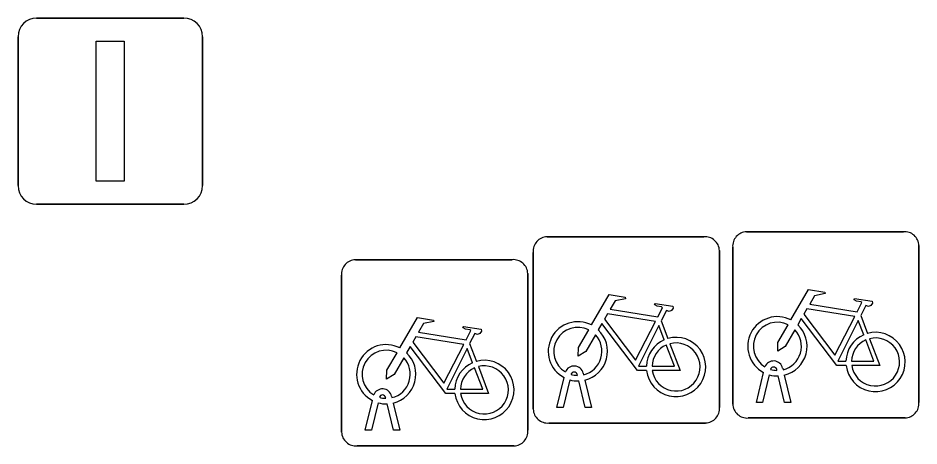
# Model space of a CAD drawing. Extents: x 160377 to 161131, y 383938 to 384853.
# Drawn here: x 161015.221 to 161020.054, y 384499.78 to 384502.076 of the extents above; entities that cross this region are included whole.
import ezdxf

# ---------------------------------------------------------------- set-up
doc = ezdxf.new("R2010")
doc.units = 0
doc.layers.add('IMGEO_Fietsenrek', color=7, linetype='Continuous')
doc.layers.add('IMGEO_Lichtmast', color=7, linetype='Continuous')

msp = doc.modelspace()

# ---------------------------------------------------------------- linework, layer by layer
at = {"layer": 'IMGEO_Fietsenrek'}
for p, q in [((161018.0589, 384500.9025), (161018.8998, 384500.9025)), ((161018.8998, 384500.9025), (161018.0589, 384500.9025)), ((161019.1289, 384500.9295), (161019.9698, 384500.9295)), ((161019.9698, 384500.9295), (161019.1289, 384500.9295)), ((161019.0545, 384500.0049), (161019.0545, 384500.8458)), ((161019.0545, 384500.8458), (161019.0545, 384500.0049)), ((161020.0535, 384500.8551), (161020.0535, 384500.0142)), ((161020.0535, 384500.0142), (161020.0535, 384500.8551)), ((161017.9845, 384499.9779), (161017.9845, 384500.8188)), ((161017.9845, 384500.8188), (161017.9845, 384499.9779)), ((161018.9835, 384500.8281), (161018.9835, 384499.9872)), ((161018.9835, 384499.9872), (161018.9835, 384500.8281)), ((161017.0309, 384500.7795), (161017.8718, 384500.7795)), ((161017.8718, 384500.7795), (161017.0309, 384500.7795)), ((161016.9565, 384499.8549), (161016.9565, 384500.6958)), ((161016.9565, 384500.6958), (161016.9565, 384499.8549)), ((161017.9555, 384500.7051), (161017.9555, 384499.8642)), ((161017.9555, 384499.8642), (161017.9555, 384500.7051)), ((161019.7412, 384500.4792), (161019.7775, 384500.384)), ((161018.6712, 384500.4522), (161018.7075, 384500.357)), ((161017.6432, 384500.3292), (161017.6795, 384500.234)), ((161018.2526, 384500.1704), (161018.2544, 384500.1625)), ((161019.1815, 384500.0143), (161019.2198, 384500.1743)), ((161019.2919, 384500.1859), (161019.2909, 384500.1902)), ((161019.3226, 384500.1974), (161019.3244, 384500.1895)), ((161018.1115, 384499.9873), (161018.1498, 384500.1473)), ((161018.1802, 384500.1351), (161018.1449, 384499.9873)), ((161018.2219, 384500.1589), (161018.2209, 384500.1632)), ((161018.263, 384499.9873), (161018.2291, 384500.129)), ((161018.2614, 384500.1333), (161018.2964, 384499.9873)), ((161019.2502, 384500.1621), (161019.2149, 384500.0143)), ((161019.333, 384500.0143), (161019.2991, 384500.156)), ((161019.3314, 384500.1603), (161019.3664, 384500.0143)), ((161017.0835, 384499.8643), (161017.1218, 384500.0243)), ((161017.1939, 384500.0359), (161017.1929, 384500.0402)), ((161017.2246, 384500.0474), (161017.2264, 384500.0395)), ((161017.1522, 384500.0121), (161017.1169, 384499.8643)), ((161017.235, 384499.8643), (161017.2011, 384500.006)), ((161017.2334, 384500.0103), (161017.2684, 384499.8643)), ((161018.1449, 384499.9873), (161018.1115, 384499.9873)), ((161018.2964, 384499.9873), (161018.263, 384499.9873)), ((161019.2149, 384500.0143), (161019.1815, 384500.0143)), ((161019.3664, 384500.0143), (161019.333, 384500.0143)), ((161019.9791, 384499.9305), (161019.1382, 384499.9305)), ((161019.1382, 384499.9305), (161019.9791, 384499.9305)), ((161018.9091, 384499.9035), (161018.0682, 384499.9035)), ((161018.0682, 384499.9035), (161018.9091, 384499.9035)), ((161017.1169, 384499.8643), (161017.0835, 384499.8643)), ((161017.2684, 384499.8643), (161017.235, 384499.8643)), ((161017.8811, 384499.7805), (161017.0402, 384499.7805)), ((161017.0402, 384499.7805), (161017.8811, 384499.7805))]:
    msp.add_line(p, q, dxfattribs=at)
for points in [[(161019.3671, 384500.4562), (161019.4618, 384500.6197), (161019.548, 384500.6059), (161019.5497, 384500.5972), (161019.4936, 384500.5863), (161019.4674, 384500.541), (161019.7226, 384500.5002)], [(161018.2971, 384500.4292), (161018.3918, 384500.5927), (161018.478, 384500.5789), (161018.4797, 384500.5702), (161018.4236, 384500.5593), (161018.3974, 384500.514), (161018.6526, 384500.4732)], [(161019.7226, 384500.5002), (161019.7476, 384500.549), (161019.7425, 384500.553), (161019.7193, 384500.5567), (161019.7066, 384500.5642), (161019.7056, 384500.5673), (161019.7078, 384500.5719), (161019.8026, 384500.5568), (161019.8049, 384500.5465), (161019.7955, 384500.5341), (161019.7831, 384500.5277), (161019.7686, 384500.5339), (161019.7412, 384500.4792)], [(161018.6526, 384500.4732), (161018.6776, 384500.522), (161018.6725, 384500.526), (161018.6493, 384500.5297), (161018.6366, 384500.5372), (161018.6356, 384500.5403), (161018.6378, 384500.5449), (161018.7326, 384500.5298), (161018.7349, 384500.5195), (161018.7255, 384500.5071), (161018.7131, 384500.5007), (161018.6986, 384500.5069), (161018.6712, 384500.4522)], [(161019.7097, 384500.475), (161019.4529, 384500.516), (161019.4362, 384500.4872), (161019.6032, 384500.2669), (161019.7097, 384500.475)], [(161017.2691, 384500.3062), (161017.3638, 384500.4697), (161017.45, 384500.4559), (161017.4517, 384500.4472), (161017.3956, 384500.4363), (161017.3694, 384500.391), (161017.6246, 384500.3502)], [(161018.6397, 384500.448), (161018.3829, 384500.489), (161018.3662, 384500.4602), (161018.5332, 384500.2399), (161018.6397, 384500.448)], [(161019.6628, 384500.2115), (161019.6131, 384500.2116), (161019.4224, 384500.4633), (161019.4034, 384500.4305)], [(161019.7577, 384500.377), (161019.7284, 384500.4538), (161019.619, 384500.2357), (161019.6617, 384500.2356)], [(161017.6246, 384500.3502), (161017.6496, 384500.399), (161017.6445, 384500.403), (161017.6213, 384500.4067), (161017.6086, 384500.4142), (161017.6076, 384500.4173), (161017.6098, 384500.4219), (161017.7046, 384500.4068), (161017.7069, 384500.3965), (161017.6975, 384500.3841), (161017.6851, 384500.3777), (161017.6706, 384500.3839), (161017.6432, 384500.3292)], [(161018.5928, 384500.1845), (161018.5431, 384500.1846), (161018.3524, 384500.4363), (161018.3334, 384500.4035)], [(161018.6877, 384500.35), (161018.6584, 384500.4268), (161018.549, 384500.2087), (161018.5917, 384500.2086)], [(161019.3878, 384500.4037), (161019.3362, 384500.3145), (161019.2963, 384500.2885), (161019.2975, 384500.336), (161019.352, 384500.4302)], [(161017.6117, 384500.325), (161017.3549, 384500.366), (161017.3382, 384500.3372), (161017.5052, 384500.1169), (161017.6117, 384500.325)], [(161018.3178, 384500.3767), (161018.2662, 384500.2875), (161018.2263, 384500.2615), (161018.2275, 384500.309), (161018.282, 384500.4032)], [(161017.5648, 384500.0615), (161017.5151, 384500.0616), (161017.3244, 384500.3133), (161017.3054, 384500.2805)], [(161018.6217, 384500.2085), (161018.7416, 384500.2083), (161018.6984, 384500.3219)], [(161018.7182, 384500.3288), (161018.7732, 384500.1842), (161018.6231, 384500.1845)], [(161019.6917, 384500.2355), (161019.8116, 384500.2353), (161019.7684, 384500.3489)], [(161019.7882, 384500.3558), (161019.8432, 384500.2112), (161019.6931, 384500.2115)], [(161017.2898, 384500.2537), (161017.2382, 384500.1645), (161017.1983, 384500.1385), (161017.1995, 384500.186), (161017.254, 384500.2802)], [(161017.6597, 384500.227), (161017.6304, 384500.3038), (161017.521, 384500.0857), (161017.5637, 384500.0856)], [(161017.5937, 384500.0855), (161017.7136, 384500.0853), (161017.6704, 384500.1989)], [(161017.6902, 384500.2058), (161017.7452, 384500.0612), (161017.5951, 384500.0615)]]:
    msp.add_lwpolyline(points, dxfattribs=at)
for centre, radius, start, end in [((161018.0622, 384500.8246), 0.0779, 92.4484, 184.2845), ((161018.0622, 384500.8246), 0.0779, 92.4484, 184.2845), ((161018.9056, 384500.8248), 0.0779, 2.4484, 94.2845), ((161018.9056, 384500.8248), 0.0779, 2.4484, 94.2845), ((161019.1322, 384500.8516), 0.0779, 92.4484, 184.2845), ((161019.1322, 384500.8516), 0.0779, 92.4484, 184.2845), ((161019.9756, 384500.8518), 0.0779, 2.4484, 94.2845), ((161019.9756, 384500.8518), 0.0779, 2.4484, 94.2845), ((161017.0342, 384500.7016), 0.0779, 92.4484, 184.2845), ((161017.0342, 384500.7016), 0.0779, 92.4484, 184.2845), ((161017.8776, 384500.7018), 0.0779, 2.4484, 94.2845), ((161017.8776, 384500.7018), 0.0779, 2.4484, 94.2845), ((161019.2941, 384500.3149), 0.159, 62.6766, 242.1369), ((161018.2241, 384500.2879), 0.159, 62.6766, 242.1369), ((161018.2241, 384500.2879), 0.129, 63.3192, 238.903), ((161019.2941, 384500.3149), 0.129, 63.3192, 238.903), ((161019.2941, 384500.3149), 0.159, 283.5766, 46.6042), ((161018.2241, 384500.2879), 0.129, 283.6043, 43.4302), ((161018.2241, 384500.2879), 0.159, 283.5766, 46.6042), ((161018.7507, 384500.2039), 0.159, 187.0065, 105.7708), ((161019.2941, 384500.3149), 0.129, 283.6043, 43.4302), ((161019.8207, 384500.2309), 0.159, 113.3408, 178.3217), ((161019.8207, 384500.2309), 0.159, 187.0065, 105.7708), ((161019.8207, 384500.2309), 0.129, 188.6715, 104.5883), ((161017.1961, 384500.1649), 0.159, 62.6766, 242.1369), ((161018.7507, 384500.2039), 0.159, 113.3408, 178.3217), ((161018.7507, 384500.2039), 0.129, 113.923, 177.9556), ((161018.7507, 384500.2039), 0.129, 188.6715, 104.5883), ((161019.8207, 384500.2309), 0.129, 113.923, 177.9556), ((161017.1961, 384500.1649), 0.129, 63.3192, 238.903), ((161017.1961, 384500.1649), 0.159, 283.5766, 46.6042), ((161017.1961, 384500.1649), 0.129, 283.6043, 43.4302), ((161017.7227, 384500.0809), 0.159, 113.3408, 178.3217), ((161017.7227, 384500.0809), 0.159, 187.0065, 105.7708), ((161019.2739, 384500.1863), 0.0499, 12.8025, 158.6934), ((161017.7227, 384500.0809), 0.129, 113.923, 177.9556), ((161017.7227, 384500.0809), 0.129, 188.6715, 104.5883), ((161018.2039, 384500.1593), 0.0499, 12.8025, 158.6934), ((161018.2039, 384500.1593), 0.0174, 12.8025, 163.4502), ((161018.2241, 384500.2879), 0.129, 253.415, 269.0204), ((161019.2739, 384500.1863), 0.0174, 12.8025, 163.4502), ((161019.2941, 384500.3149), 0.129, 253.415, 269.0204), ((161018.2241, 384500.2879), 0.159, 253.9967, 271.7867), ((161019.2941, 384500.3149), 0.159, 253.9967, 271.7867), ((161017.1759, 384500.0363), 0.0499, 12.8025, 158.6934), ((161017.1759, 384500.0363), 0.0174, 12.8025, 163.4502), ((161017.1961, 384500.1649), 0.129, 253.415, 269.0204), ((161017.1961, 384500.1649), 0.159, 253.9967, 271.7867), ((161018.0624, 384499.9812), 0.0779, 182.4484, 274.2845), ((161018.0624, 384499.9812), 0.0779, 182.4484, 274.2845), ((161018.9058, 384499.9814), 0.0779, 272.4484, 4.2845), ((161018.9058, 384499.9814), 0.0779, 272.4484, 4.2845), ((161019.1324, 384500.0082), 0.0779, 182.4484, 274.2845), ((161019.1324, 384500.0082), 0.0779, 182.4484, 274.2845), ((161019.9758, 384500.0084), 0.0779, 272.4484, 4.2845), ((161019.9758, 384500.0084), 0.0779, 272.4484, 4.2845), ((161017.0344, 384499.8582), 0.0779, 182.4484, 274.2845), ((161017.0344, 384499.8582), 0.0779, 182.4484, 274.2845), ((161017.8778, 384499.8584), 0.0779, 272.4484, 4.2845), ((161017.8778, 384499.8584), 0.0779, 272.4484, 4.2845)]:
    msp.add_arc(centre, radius, start, end, dxfattribs=at)
at = {"layer": 'IMGEO_Lichtmast'}
for p, q in [((161015.3211, 384502.0755), (161016.1109, 384502.0755)), ((161016.1109, 384502.0755), (161015.3211, 384502.0755)), ((161015.2211, 384501.1765), (161015.2211, 384501.9755)), ((161015.2211, 384501.9755), (161015.2211, 384501.1765)), ((161016.2109, 384501.9755), (161016.2109, 384501.1765)), ((161016.2109, 384501.1765), (161016.2109, 384501.9755)), ((161016.1109, 384501.0765), (161015.3211, 384501.0765)), ((161015.3211, 384501.0765), (161016.1109, 384501.0765))]:
    msp.add_line(p, q, dxfattribs=at)
msp.add_lwpolyline([(161015.641, 384501.951), (161015.791, 384501.951), (161015.791, 384501.201), (161015.641, 384501.201), (161015.641, 384501.951)], dxfattribs=at)
for centre, start, end in [((161015.3211, 384501.9755), 90, 180), ((161015.3211, 384501.9755), 90, 180), ((161016.1109, 384501.9755), 0, 90), ((161016.1109, 384501.9755), 360, 90), ((161015.3211, 384501.1765), 180, 270), ((161015.3211, 384501.1765), 180, 270), ((161016.1109, 384501.1765), 270, 0), ((161016.1109, 384501.1765), 270, 0)]:
    msp.add_arc(centre, 0.1, start, end, dxfattribs=at)

doc.saveas('drawing.dxf')
